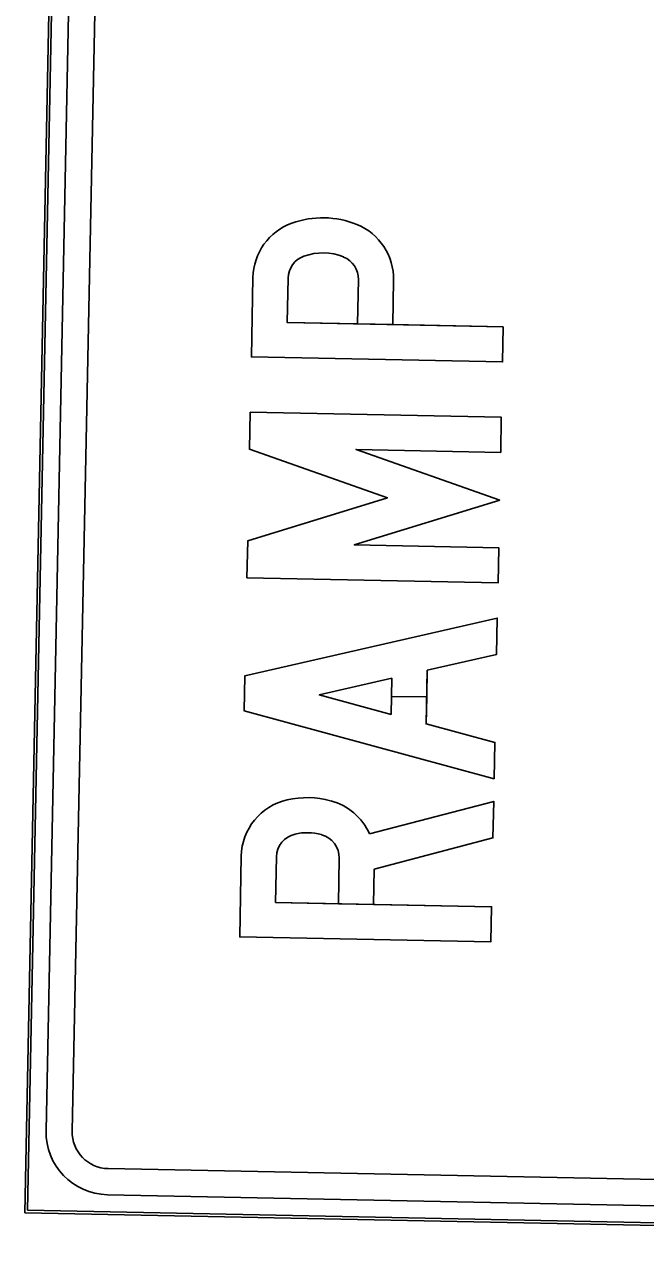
# Model space of a CAD drawing. Extents: x 345549 to 379569, y 127949 to 230467.
# Drawn here: x 360654 to 361238, y 224542 to 225707 of the extents above; entities that cross this region are included whole.
import ezdxf

# ---------------------------------------------------------------- set-up
doc = ezdxf.new("R2010")
doc.units = 0
doc.layers.add('P_MISC_TXT', color=7, linetype='Continuous')

msp = doc.modelspace()

# ---------------------------------------------------------------- linework, layer by layer
at = {"layer": 'P_MISC_TXT'}
for p, q in [((360701.8, 226951.8), (360654.2, 224589.3)), ((360701.8, 226951.8), (360654.2, 224589.3)), ((360656.8, 224591.7), (360704.2, 226949.3)), ((360718.7, 226874), (360674.3, 224666.5)), ((360698.9, 224666), (360743.3, 226873.5)), ((360868.9, 225469.2), (360867.4, 225394.4)), ((360857.9, 224924.7), (360856.4, 224848.8)), ((360891, 224924), (360891, 224924)), ((360950, 224922.8), (360950, 224922.8)), ((360950, 224922.8), (360950, 224922.8)), ((362940.1, 224586.4), (360732.6, 224630.8)), ((360732.1, 224606.2), (362939.6, 224561.8)), ((360654.2, 224589.3), (363016.7, 224541.8)), ((360654.2, 224589.3), (363014.3, 224541.8)), ((363014.3, 224544.3), (360656.8, 224591.7))]:
    msp.add_line(p, q, dxfattribs=at)
for points in [[(360868.9, 225469.2), (360867.4, 225394.4), (361103.6, 225389.7), (361104.2, 225422.7), (360901.1, 225426.8), (360901.9, 225468.5)], [(360868.9, 225469.2), (360867.4, 225394.4), (361103.6, 225389.7), (361104.2, 225422.7), (360901.1, 225426.8), (360901.9, 225468.5)], [(360867.4, 225394.4), (361103.6, 225389.7), (361104.2, 225422.7), (361000.3, 225424.8), (361001.2, 225466.5)], [(360901.9, 225468.5), (360901.1, 225426.8), (360967.2, 225425.5), (360968.1, 225467.2)], [(360968.1, 225467.2), (360967.2, 225425.5), (361000.3, 225424.8), (361001.2, 225466.5)], [(360968.1, 225467.2), (360967.2, 225425.5), (361000.3, 225424.8), (361001.2, 225466.5)], [(360856.4, 224848.8), (361092.6, 224844), (361093.3, 224877.1), (360982.2, 224879.3), (360982.9, 224912.5), (361094.6, 224941.9), (361095.3, 224976.3), (360978.5, 224945.6)], [(360978.5, 224945.6), (361095.3, 224976.3), (361094.6, 224941.9), (360982.9, 224912.5), (360982.2, 224879.3), (360949.2, 224880), (360950, 224922.8)], [(360978.5, 224945.6), (361095.3, 224976.3), (361094.6, 224941.9), (360982.9, 224912.5), (360982.2, 224879.3), (360949.2, 224880), (360950, 224922.8)], [(360891, 224924), (360890.1, 224881.2), (361093.3, 224877.1), (361092.6, 224844), (360856.4, 224848.8), (360857.9, 224924.7)], [(360891, 224924), (360890.1, 224881.2), (361093.3, 224877.1), (361092.6, 224844), (360856.4, 224848.8), (360857.9, 224924.7)], [(360891, 224924), (360890.1, 224881.2), (360949.2, 224880), (360950, 224922.8)]]:
    msp.add_lwpolyline(points, dxfattribs=at)
for points in [[(361101, 225259.7), (360965.9, 225307.4), (361101.9, 225304.6), (361102.5, 225337.7), (360866.3, 225342.4), (360865.6, 225307.6), (360995.4, 225261.9), (360863.9, 225221.4), (360863.2, 225186.6), (361099.4, 225181.8), (361100.1, 225214.9), (360964.1, 225217.6)], [(361101, 225259.7), (360965.9, 225307.4), (361101.9, 225304.6), (361102.5, 225337.7), (360866.3, 225342.4), (360865.6, 225307.6), (360995.4, 225261.9), (360863.9, 225221.4), (360863.2, 225186.6), (361099.4, 225181.8), (361100.1, 225214.9), (360964.1, 225217.6)], [(361101, 225259.7), (360965.9, 225307.4), (361101.9, 225304.6), (361102.5, 225337.7), (360866.3, 225342.4), (360865.6, 225307.6), (360995.4, 225261.9), (360863.9, 225221.4), (360863.2, 225186.6), (361099.4, 225181.8), (361100.1, 225214.9), (360964.1, 225217.6)], [(361031.7, 225049.2), (361032.8, 225099.7), (361098, 225114.6), (361098.7, 225148.7), (360861.3, 225094.4), (360860.7, 225061.4), (361095.7, 224997.6), (361096.4, 225031.7)], [(360999.2, 225075.1), (360998.8, 225058.1), (360931.2, 225076.5), (360999.5, 225092.1), (360999.2, 225075.1), (361032.3, 225074.5), (361032.8, 225099.7), (361098, 225114.6), (361098.7, 225148.7), (360861.3, 225094.4), (360860.7, 225061.4), (361095.7, 224997.6), (361096.4, 225031.7), (361031.7, 225049.2), (361032.3, 225074.5)], [(360999.2, 225075.1), (360998.8, 225058.1), (360931.2, 225076.5), (360999.5, 225092.1), (360999.2, 225075.1), (361032.3, 225074.5), (361032.8, 225099.7), (361098, 225114.6), (361098.7, 225148.7), (360861.3, 225094.4), (360860.7, 225061.4), (361095.7, 224997.6), (361096.4, 225031.7), (361031.7, 225049.2), (361032.3, 225074.5)], [(360999.5, 225092.1), (360931.2, 225076.5), (360998.8, 225058.1)]]:
    msp.add_lwpolyline(points, close=True, dxfattribs=at)
for radius in [59.1, 34.5]:
    msp.add_arc((360733.3, 224665.3), radius, 178.8472, 268.8472, dxfattribs=at)
for centre, major_axis, start_param, end_param in [((360924.4, 225468.1), (-55.5, 1.1), 5.080657, 6.283185), ((360924.4, 225468.1), (-55.5, 1.1), 5.080657, 6.283185), ((360924.4, 225468.1), (-55.5, 1.1), 5.080657, 6.283185), ((360934.5, 225440.3), (-85, 1.7), 4.344121, 5.080657), ((360934.5, 225440.3), (-85, 1.7), 4.344121, 5.080657), ((360934.5, 225440.3), (-85, 1.7), 4.344121, 5.080657), ((360945.6, 225467.7), (-55.5, 1.1), 3.141593, 4.344121), ((360945.6, 225467.7), (-55.5, 1.1), 3.141593, 4.344121), ((360945.6, 225467.7), (-55.5, 1.1), 3.141593, 4.344121), ((360924.4, 225468.1), (-22.4, 0.5), 5.080657, 6.283185), ((360924.4, 225468.1), (-22.4, 0.5), 5.080657, 6.283185), ((360924.4, 225468.1), (-22.4, 0.5), 5.080657, 6.283185), ((360934.5, 225440.3), (-52, 1), 4.344121, 5.080657), ((360934.5, 225440.3), (-52, 1), 4.344121, 5.080657), ((360934.5, 225440.3), (-52, 1), 4.344121, 5.080657), ((360945.6, 225467.7), (-22.4, 0.5), 3.141593, 4.344121), ((360945.6, 225467.7), (-22.4, 0.5), 3.141593, 4.344121), ((360945.6, 225467.7), (-22.4, 0.5), 3.141593, 4.344121), ((360913.4, 224923.6), (-55.5, 1.1), 4.954755, 6.283185), ((360913.4, 224923.6), (-55.5, 1.1), 4.954755, 6.283185), ((360913.4, 224923.6), (-55.5, 1.1), 4.954755, 6.283185), ((360919.9, 224894.8), (-85, 1.7), 4.470023, 4.954755), ((360919.9, 224894.8), (-85, 1.7), 4.470023, 4.954755), ((360919.9, 224894.8), (-85, 1.7), 4.470023, 4.954755), ((360927.6, 224923.3), (-55.5, 1.1), 3.574819, 4.470023), ((360927.6, 224923.3), (-55.5, 1.1), 3.574819, 4.470023), ((360927.6, 224923.3), (-55.5, 1.1), 3.574819, 4.470023), ((360919.9, 224894.8), (-52, 1), 4.470023, 4.954755), ((360919.9, 224894.8), (-52, 1), 4.470023, 4.954755), ((360919.9, 224894.8), (-52, 1), 4.470023, 4.954755), ((360913.4, 224923.6), (-22.4, 0.5), 4.954755, 6.283185), ((360913.4, 224923.6), (-22.4, 0.5), 4.954755, 6.283185), ((360913.4, 224923.6), (-22.4, 0.5), 4.954755, 6.283185), ((360927.6, 224923.3), (-22.4, 0.5), 3.141593, 4.470023), ((360927.6, 224923.3), (-22.4, 0.5), 3.141593, 4.470023), ((360927.6, 224923.3), (-22.4, 0.5), 3.141593, 4.470023)]:
    msp.add_ellipse(centre, major_axis=major_axis, ratio=0.999993, start_param=start_param, end_param=end_param, dxfattribs=at)

doc.saveas('drawing.dxf')
